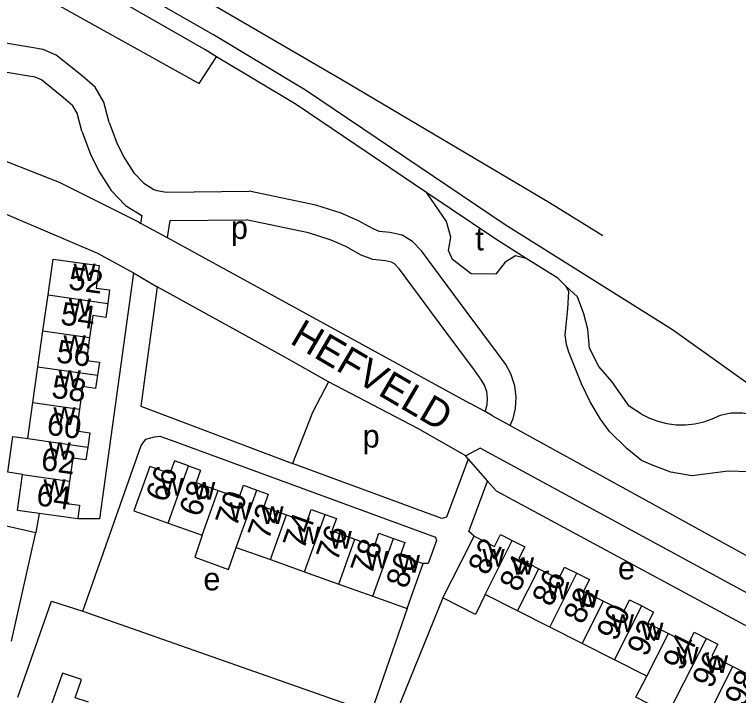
# Model space of a CAD drawing. Extents: x 163012 to 165277, y 382513 to 383987.
# Drawn here: x 164093 to 164219.5, y 383584.2 to 383703.3 of the extents above; entities that cross this region are included whole.
import ezdxf

# ---------------------------------------------------------------- set-up
doc = ezdxf.new("R2010")
doc.units = 0
for name, color, linetype in [('BLT_Basislijn', 7, 'Continuous'), ('BLT_Bebouwing', 7, 'Continuous'), ('BLT_Centroide', 7, 'Continuous'), ('BLT_Huisnummer', 7, 'Continuous'), ('BLT_Huisnummer_ tussenligend', 7, 'Continuous'), ('BLT_Onderverdeling_panden', 7, 'Continuous'), ('BLT_Spoorlijn', 7, 'Continuous'), ('BLT_Straatnaam', 7, 'Continuous')]:
    doc.layers.add(name, color=color, linetype=linetype)

msp = doc.modelspace()

# ---------------------------------------------------------------- linework, layer by layer
at = {"layer": 'BLT_Basislijn'}
for p, q in [((164114.72, 383666.98), (164115.04, 383666.8)), ((164115.24, 383668.11), (164115.04, 383666.8)), ((164120.17, 383667.24), (164119.7, 383664.26)), ((164115.04, 383666.8), (164118.83, 383664.74)), ((164118.83, 383664.74), (164119.7, 383664.26)), ((164119.7, 383664.26), (164172.48, 383635.35)), ((164113.8, 383658.09), (164117.93, 383655.68)), ((164175.21, 383633.85), (164172.48, 383635.35)), ((164176.52, 383633.14), (164175.21, 383633.85)), ((164174.38, 383627.47), (164171.86, 383626.13)), ((164253.23, 383584.61), (164174.38, 383627.47)), ((164172.28, 383625.54), (164171.86, 383626.13)), ((164172.28, 383625.54), (164175.65, 383621.7)), ((164075.73, 383617.42), (164096.74, 383612.74)), ((164097.36, 383616.05), (164096.74, 383612.74)), ((164092.49, 383593.72), (164096.74, 383612.74)), ((164167.82, 383601.3), (164159.11, 383579.77)), ((164104.98, 383598.96), (164155.31, 383581.26)), ((164161.59, 383599.46), (164155.31, 383581.26))]:
    msp.add_line(p, q, dxfattribs=at)
for points in [[(164128.33, 383695.88), (164126.27, 383697.13), (164073.56, 383727.23), (164036.76, 383742.2)], [(164207.98, 383648.12), (164178.71, 383666.49), (164143.84, 383690.04), (164127.79, 383699.71), (164075, 383729.86), (164057.41, 383739.12)], [(164096.17, 383707.42), (164125.26, 383691.19), (164128.33, 383695.88)], [(164109.55, 383684.36), (164108.63, 383687.94), (164107.1, 383690.54), (164104.83, 383692.53), (164100.31, 383696.17), (164098.06, 383697.12), (164096, 383697.46), (164089.99, 383698.46), (164086.39, 383699.61), (164078.12, 383702.51), (164077.46, 383702.84), (164077.26, 383703.19), (164076.77, 383704.46)], [(164104.77, 383682.85), (164103.96, 383686.02), (164103.2, 383687.31), (164101.61, 383688.71), (164097.72, 383691.84), (164096.66, 383692.28), (164095.18, 383692.53), (164088.81, 383693.59), (164084.8, 383694.87), (164076.17, 383697.9), (164074.57, 383698.7), (164073.55, 383699.65), (164072.74, 383700.99), (164072.17, 383702.49), (164071.77, 383703.34)], [(164165.02, 383672.11), (164142.22, 383687.51), (164128.33, 383695.88)], [(164114.72, 383666.98), (164100.9, 383673.9), (164086.94, 383679.38), (164078.48, 383681.95), (164069.84, 383683.97), (164063.03, 383685.1)], [(164109.55, 383684.36), (164110.88, 383680.83), (164112.11, 383678.33), (164113.87, 383675.59), (164115.61, 383673.79), (164117.37, 383672.68), (164117.91, 383672.48), (164119.58, 383672.23), (164134, 383672.35)], [(164104.77, 383682.85), (164106.29, 383678.84), (164107.75, 383675.86), (164109.93, 383672.47), (164112.42, 383669.89), (164115.24, 383668.11)], [(164179.62, 383631.43), (164180.13, 383632.65), (164180.54, 383634.4), (164180.63, 383636.37), (164180.42, 383638.38), (164179.72, 383640.48), (164178.83, 383642.07), (164177.37, 383644.05), (164171.93, 383651.4), (164164.11, 383661.96), (164162.56, 383663.58), (164160.75, 383664.69), (164158.59, 383665.16), (164156.8, 383665.34), (164155.67, 383665.77), (164153.14, 383667.17), (164150.1, 383668.51), (164145.66, 383669.92), (164134, 383672.35)], [(164182.41, 383660.63), (164177.08, 383663.97), (164165.02, 383672.11)], [(164168.81, 383662.02), (164169.21, 383664.35), (164168.51, 383667.1), (164165.02, 383672.11)], [(164088.79, 383669.5), (164107.5, 383661.52), (164113.8, 383658.09)], [(164120.17, 383667.24), (164133.51, 383667.35)], [(164175.21, 383633.85), (164175.36, 383634.2), (164175.57, 383635.08), (164175.62, 383636.22), (164175.51, 383637.31), (164175.12, 383638.45), (164174.62, 383639.36), (164173.35, 383641.07), (164167.91, 383648.42), (164160.29, 383658.73), (164159.4, 383659.65), (164158.85, 383659.99), (164157.81, 383660.22), (164155.64, 383660.43), (164153.55, 383661.22), (164150.92, 383662.69), (164148.33, 383663.83), (164144.39, 383665.08), (164133.51, 383667.35)], [(164177.07, 383657.9), (164172.78, 383657.96), (164169.53, 383660.46), (164168.81, 383662.02)], [(164182.41, 383660.63), (164180.53, 383661.09), (164178.71, 383659.97)], [(164189.34, 383655.77), (164187.93, 383657.16), (164182.41, 383660.63)], [(164178.71, 383659.97), (164177.07, 383657.9)], [(164113.8, 383658.09), (164107.88, 383615.09), (164104.06, 383615.1)], [(164117.93, 383655.68), (164115.09, 383634.83), (164141.6, 383624.81)], [(164147.85, 383639.07), (164140.24, 383643.38), (164117.93, 383655.68)], [(164260.18, 383599.42), (164252.68, 383604.84), (164248.56, 383608.19), (164242.36, 383613.04), (164237.58, 383615.93), (164229.31, 383619.94), (164221.42, 383623.35), (164217.69, 383623.42), (164211.33, 383622.65), (164207.69, 383623.26), (164204.58, 383624.44), (164202.52, 383625.33), (164199.96, 383627.38), (164196.94, 383630.37), (164195.36, 383632.54), (164193.6, 383635.55), (164192.09, 383638.68), (164189.84, 383644.26), (164189.47, 383645.58), (164189.18, 383647.27), (164189.7, 383651.82), (164189.86, 383654.86), (164189.34, 383655.77)], [(164202.53, 383633.42), (164200.37, 383634.81), (164197.35, 383639.11), (164195.09, 383641.75), (164193.46, 383644.92), (164193.18, 383648.27), (164192.49, 383650.95), (164191.37, 383653.92), (164189.34, 383655.77)], [(164267.25, 383610.06), (164263.78, 383612.49), (164251.8, 383619.82), (164246.07, 383623.4), (164226.22, 383635.1), (164207.98, 383648.12)], [(164147.85, 383639.07), (164145.06, 383633.69), (164141.6, 383624.81)], [(164171.86, 383626.13), (164163.46, 383630.91), (164147.85, 383639.07)], [(164176.52, 383633.14), (164179.62, 383631.43)], [(164202.53, 383633.42), (164203.91, 383632.72), (164205.4, 383632.16), (164206.96, 383631.77), (164208.58, 383631.56), (164210.22, 383631.54), (164211.84, 383631.7), (164213.41, 383632.05), (164214.91, 383632.57), (164216.32, 383633.23), (164218.17, 383633.61), (164220.24, 383633.61), (164222.21, 383633.24), (164226.8, 383631.28)], [(164179.62, 383631.43), (164254.16, 383590.37)], [(164104.98, 383598.96), (164115.15, 383627.93), (164115.95, 383629.05), (164117.48, 383629.45), (164118.39, 383629.56), (164120.38, 383628.87), (164166.56, 383611.91), (164166.71, 383611.34), (164165.28, 383607.29), (164164.38, 383607.28)], [(164172.28, 383625.54), (164168.47, 383615.39), (164167.66, 383615.15), (164141.6, 383624.81)], [(164173.29, 383612.11), (164172.36, 383612.87), (164175.65, 383621.7)], [(164233.73, 383589.42), (164177.23, 383619.95), (164175.65, 383621.7)], [(164093.6, 383583.94), (164099.47, 383600.7), (164104.98, 383598.96)]]:
    msp.add_lwpolyline(points, dxfattribs=at)
at = {"layer": 'BLT_Bebouwing'}
for p, q in [((164097.99, 383647.97), (164098.88, 383654.24)), ((164097.1, 383641.69), (164097.99, 383647.97)), ((164096.22, 383635.42), (164097.1, 383641.69)), ((164095.33, 383629.14), (164096.22, 383635.42)), ((164104.06, 383615.1), (164097.36, 383616.05)), ((164119.84, 383614.38), (164125.81, 383612.24)), ((164131.77, 383610.11), (164137.73, 383607.98)), ((164137.73, 383607.98), (164143.7, 383605.85)), ((164143.7, 383605.85), (164149.66, 383603.72)), ((164149.66, 383603.72), (164155.63, 383601.59)), ((164155.63, 383601.59), (164161.59, 383599.46)), ((164180.86, 383599.03), (164175.21, 383601.89)), ((164186.51, 383596.17), (164180.86, 383599.03)), ((164192.15, 383593.31), (164186.51, 383596.17)), ((164197.8, 383590.46), (164192.15, 383593.31)), ((164203.45, 383587.6), (164197.8, 383590.46))]:
    msp.add_line(p, q, dxfattribs=at)
for points in [[(164098.88, 383654.24), (164099.06, 383655.54), (164099.76, 383660.52), (164107.83, 383659.38), (164107.27, 383655.44), (164109.64, 383655.11), (164109.31, 383652.77)], [(164109.31, 383652.77), (164108.96, 383650.31), (164106.69, 383650.63), (164106.15, 383646.82)], [(164106.15, 383646.82), (164105.58, 383642.81), (164107.85, 383642.49), (164107.53, 383640.22)], [(164107.53, 383640.22), (164107.2, 383637.91), (164104.93, 383638.23), (164104.38, 383634.27)], [(164104.38, 383634.27), (164103.84, 383630.49), (164106.17, 383630.16), (164105.82, 383627.66)], [(164094.44, 383622.87), (164091.84, 383623.24), (164092.72, 383629.52), (164095.33, 383629.14)], [(164105.82, 383627.66), (164105.5, 383625.4), (164103.23, 383625.73), (164102.66, 383621.7)], [(164123.42, 383624.39), (164120.97, 383625.26), (164120.17, 383623.01), (164116.65, 383624.27), (164113.88, 383616.51), (164118.59, 383614.82), (164119.84, 383614.38)], [(164123.42, 383624.39), (164125.52, 383623.64), (164124.74, 383621.46), (164128.61, 383620.08)], [(164097.36, 383616.05), (164093.56, 383616.59), (164094.44, 383622.87)], [(164102.66, 383621.7), (164102.11, 383617.82), (164104.4, 383617.5), (164104.06, 383615.1)], [(164128.61, 383620.08), (164132.25, 383618.78), (164133.03, 383620.97), (164135.35, 383620.14)], [(164135.35, 383620.14), (164137.36, 383619.43), (164136.57, 383617.22), (164140.53, 383615.81)], [(164140.53, 383615.81), (164144.08, 383614.54), (164144.86, 383616.73), (164147.27, 383615.86)], [(164147.27, 383615.86), (164149.25, 383615.16), (164148.48, 383613), (164152.47, 383611.58)], [(164152.47, 383611.58), (164155.9, 383610.35), (164156.69, 383612.58), (164159.23, 383611.67)], [(164125.81, 383612.24), (164124.5, 383608.4), (164130.43, 383606.28), (164131.77, 383610.11)], [(164159.23, 383611.67), (164161.2, 383610.97), (164160.4, 383608.71), (164164.38, 383607.28)], [(164167.82, 383601.3), (164171.02, 383607.62), (164173.29, 383612.11)], [(164173.29, 383612.11), (164176.87, 383610.3), (164177.9, 383612.35), (164179.97, 383611.3)], [(164179.97, 383611.3), (164182.14, 383610.2), (164181.11, 383608.16), (164184.59, 383606.4)], [(164161.59, 383599.46), (164162.7, 383602.58), (164164.38, 383607.28)], [(164184.59, 383606.4), (164188.09, 383604.63), (164189.12, 383606.68), (164191.27, 383605.59)], [(164191.27, 383605.59), (164193.43, 383604.5), (164192.41, 383602.48), (164195.9, 383600.72)], [(164175.21, 383601.89), (164173.56, 383598.39), (164167.82, 383601.3)], [(164195.9, 383600.72), (164199.43, 383598.93), (164200.46, 383600.96), (164202.58, 383599.89)], [(164202.58, 383599.89), (164204.66, 383598.83), (164203.67, 383596.86), (164207.23, 383595.06)], [(164207.23, 383595.06), (164210.74, 383593.29), (164211.75, 383595.28), (164213.88, 383594.2)], [(164213.88, 383594.2), (164215.86, 383593.19), (164214.84, 383591.18), (164218.51, 383589.32)], [(164218.51, 383589.32), (164221.84, 383587.64), (164222.87, 383589.68), (164225.19, 383588.5)], [(164105.93, 383583.09), (164103.65, 383583.84), (164104.7, 383587.04), (164101.39, 383588.13), (164099.25, 383582.08)], [(164207.17, 383581.01), (164201.53, 383583.92), (164203.45, 383587.6)]]:
    msp.add_lwpolyline(points, dxfattribs=at)
at = {"layer": 'BLT_Onderverdeling_panden'}
for p, q in [((164098.88, 383654.24), (164109.31, 383652.77)), ((164097.99, 383647.97), (164106.15, 383646.82)), ((164097.1, 383641.69), (164107.53, 383640.22)), ((164096.22, 383635.42), (164104.38, 383634.27)), ((164095.33, 383629.14), (164105.82, 383627.66)), ((164119.84, 383614.38), (164123.42, 383624.39)), ((164094.44, 383622.87), (164102.66, 383621.7)), ((164125.81, 383612.24), (164128.61, 383620.08)), ((164131.77, 383610.11), (164135.35, 383620.14)), ((164137.73, 383607.98), (164140.53, 383615.81)), ((164143.7, 383605.85), (164147.27, 383615.86)), ((164149.66, 383603.72), (164152.47, 383611.58)), ((164155.63, 383601.59), (164159.23, 383611.67)), ((164175.21, 383601.89), (164179.97, 383611.3)), ((164180.86, 383599.03), (164184.59, 383606.4)), ((164186.51, 383596.17), (164191.27, 383605.59)), ((164192.15, 383593.31), (164195.9, 383600.72)), ((164197.8, 383590.46), (164202.58, 383599.89)), ((164203.45, 383587.6), (164207.23, 383595.06)), ((164207.17, 383581.01), (164213.88, 383594.2)), ((164214.74, 383581.88), (164218.51, 383589.32))]:
    msp.add_line(p, q, dxfattribs=at)
at = {"layer": 'BLT_Spoorlijn'}
msp.add_lwpolyline([(164082.6, 383730.6), (164092.85, 383725), (164125.85, 383706.13), (164150.09, 383691.98), (164186.46, 383670.41), (164195.81, 383664.61)], dxfattribs=at)

# ---------------------------------------------------------------- texts
at = {"layer": 'BLT_Centroide'}
for s, p in [('p', (164130.82, 383664.03)), ('t', (164173.51, 383662.03)), ('w', (164103.33, 383656.66)), ('w', (164102.52, 383650.53)), ('w', (164101.6, 383644.09)), ('w', (164100.74, 383637.97)), ('w', (164099.83, 383631.53)), ('p', (164153.83, 383627.57)), ('w', (164099, 383625.44)), ('w', (164098.09, 383618.97)), ('w', (164118.66, 383619.19)), ('w', (164124.22, 383618.45)), ('w', (164130.58, 383614.95)), ('w', (164136.16, 383614.22)), ('w', (164142.5, 383610.69)), ('w', (164148.08, 383609.92)), ('w', (164154.44, 383606.44)), ('w', (164160, 383605.72)), ('w', (164174.77, 383606.75)), ('w', (164179.91, 383605.33)), ('e', (164198.43, 383604.53)), ('e', (164126.02, 383602.61)), ('w', (164186.06, 383601.03)), ('w', (164191.2, 383599.61)), ('w', (164197.36, 383595.33)), ('w', (164202.52, 383593.91)), ('w', (164208.66, 383589.66)), ('w', (164213.8, 383588.19))]:
    msp.add_text(s, height=4, dxfattribs=at).set_placement(p)
at = {"layer": 'BLT_Huisnummer'}
for s, rotation, p in [('52', 351.9591, (164102.29, 383655.26)), ('56', 351.9576, (164100.18, 383642.49)), ('60', 351.9556, (164098.51, 383629.86)), ('66', 70.3346, (164119.59, 383617.8)), ('64', 351.957, (164096.68, 383617.51)), ('70', 70.3368, (164131.73, 383613.45)), ('74', 70.336, (164143.53, 383609.51)), ('82', 63.1496, (164175.6, 383605.04)), ('80', 70.34, (164161.53, 383602.73)), ('86', 63.1507, (164186.77, 383599.55)), ('90', 63.1532, (164198.05, 383593.56)), ('94', 63.1523, (164209.6, 383588.36))]:
    msp.add_text(s, height=4, rotation=rotation, dxfattribs=at).set_placement(p)
at = {"layer": 'BLT_Huisnummer_ tussenligend'}
for s, rotation, p in [('54', 351.9591, (164100.91, 383649.1)), ('58', 351.9576, (164099.34, 383636.32)), ('62', 351.9556, (164097.5, 383623.69)), ('68', 70.3346, (164125.41, 383615.24)), ('72', 70.3368, (164137.38, 383611.23)), ('76', 70.336, (164149.35, 383607.46)), ('78', 70.336, (164155.34, 383605.07)), ('84', 63.1496, (164181.07, 383602.12)), ('88', 63.1507, (164192.25, 383596.48)), ('92', 63.1532, (164203.36, 383590.83)), ('96', 63.1523, (164214.73, 383585.28)), ('98', 63.1523, (164220.39, 383582.04))]:
    msp.add_text(s, height=4, rotation=rotation, dxfattribs=at).set_placement(p)
at = {"layer": 'BLT_Straatnaam'}
msp.add_text('HEFVELD', height=5, rotation=329.6156, dxfattribs=at).set_placement((164140.94, 383645.89))

doc.saveas('drawing.dxf')
